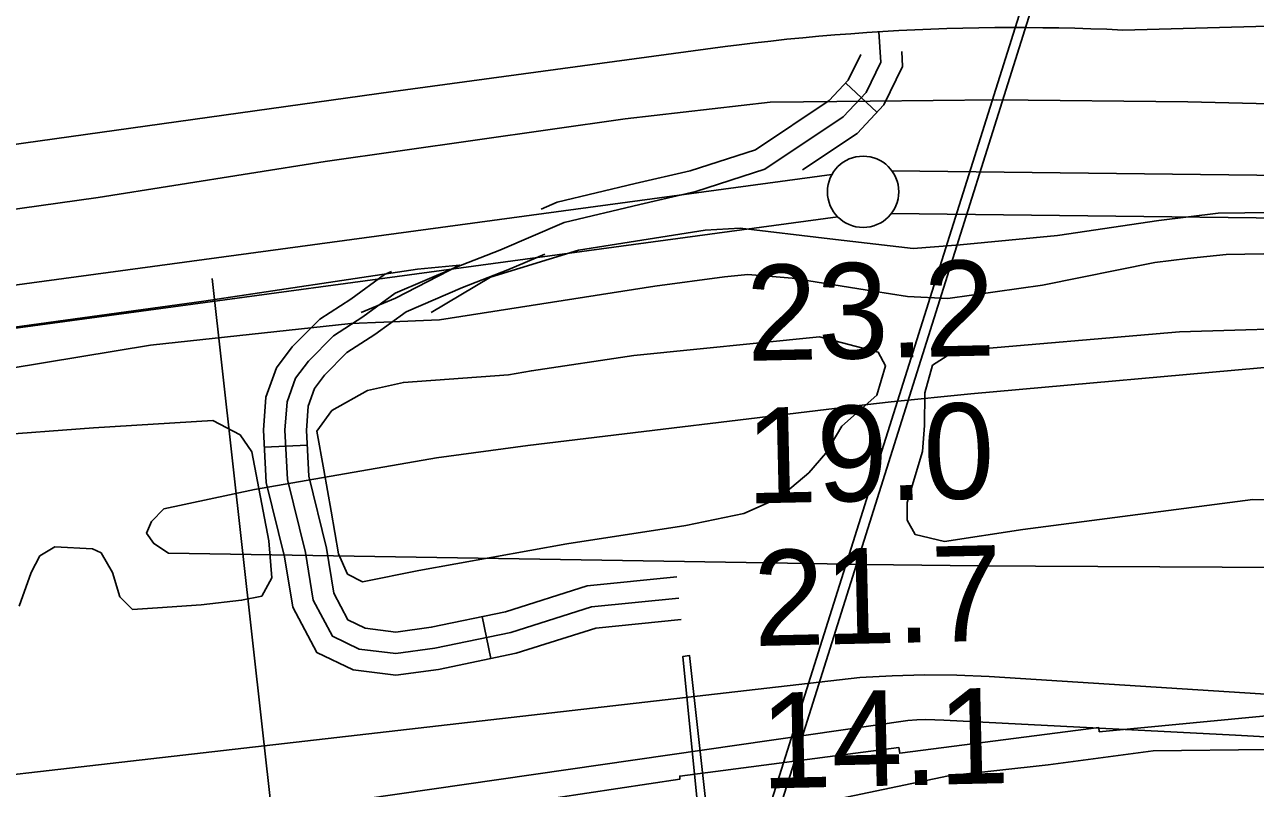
# Model space of a CAD drawing. Extents: x 3477039 to 3515015, y 546746 to 572297.
# Drawn here: x 3494355 to 3495218, y 565975 to 566511 of the extents above; entities that cross this region are included whole.
import ezdxf

# ---------------------------------------------------------------- set-up
doc = ezdxf.new("R2010")
doc.units = 0
for name, color, linetype in [('V-CHAN-DOCK', 7, 'Continuous'), ('V-FLOD-BASE', 7, 'Continuous'), ('V-LEVE-TOET', 7, 'Continuous'), ('V-RIVR-EDGE', 7, 'Continuous'), ('V-RIVR-RANG', 7, 'Continuous'), ('V-ROAD-CNTR', 7, 'Continuous'), ('V-RRAP-RVMT', 7, 'Continuous'), ('V-SITE-STRC', 7, 'Continuous'), ('V-SITE-VEGE', 7, 'Continuous'), ('V-SURV-LINE', 7, 'Continuous'), ('V-TOPO-MINR', 7, 'Continuous')]:
    doc.layers.add(name, color=color, linetype=linetype)

msp = doc.modelspace()

# ---------------------------------------------------------------- linework, layer by layer
at = {"layer": 'V-CHAN-DOCK'}
msp.add_lwpolyline([(3494842.9, 565870.33), (3494820.88, 566068.26), (3494816.2, 566067.71), (3494835.92, 565869.91), (3494438.19, 565846.13), (3494438.51, 565811.65), (3495055.91, 565847.94), (3495055, 565883.01), (3494842.9, 565870.33)], dxfattribs=at)
at = {"layer": 'V-FLOD-BASE'}
for points in [[(3494639.85, 566308.78), (3494681.29, 566333.52), (3494743.04, 566352.42), (3494831.74, 566366.43), (3494856.4, 566368), (3494919.13, 566360.49), (3494977.75, 566353.6), (3495010.63, 566356.29), (3495078.74, 566362.82), (3495149.82, 566373.44), (3495191.52, 566378.41), (3495247.27, 566379.16), (3495377.52, 566377.6), (3495546.5, 566377.51), (3495711.95, 566375.69), (3495839.26, 566372.39), (3495954.22, 566367.42), (3496006.77, 566370.88)], [(3494089.87, 566259.91), (3494159.78, 566271.12), (3494310.16, 566293.46), (3494480.49, 566316.83), (3494630.28, 566339.18), (3494659.64, 566341.9), (3494614.87, 566318.76), (3494590.75, 566308.92)]]:
    msp.add_lwpolyline(points, dxfattribs=at)
at = {"layer": 'V-LEVE-TOET'}
for points in [[(3496080.23, 566451.96), (3495886.64, 566457.52), (3495633.73, 566455.3), (3495390.19, 566451.25), (3495170.2, 566456.42), (3495035.84, 566458.01), (3494947.48, 566457.04), (3494877.4, 566456.26), (3494775.8, 566444.7), (3494565.52, 566414.59), (3494406.32, 566389.38), (3494203.09, 566360.97), (3494009.24, 566332.49), (3493874.7, 566309.45), (3493682.04, 566282.14), (3493457.66, 566250.37), (3493368.35, 566234.6), (3493294.86, 566215.21), (3493192.53, 566183.7)], [(3494244.53, 566253.28), (3494443.1, 566285.83), (3494583.45, 566301.21), (3494606.58, 566302.13), (3494645.66, 566303.68), (3494796.64, 566327.19), (3494845.39, 566333.87), (3494861.83, 566335.51), (3494892.91, 566332.93), (3494949.75, 566323.7), (3494973.78, 566320), (3495001.94, 566318.62), (3495068.31, 566328.09), (3495147.06, 566343.94), (3495169.96, 566346.7), (3495196.97, 566349.43), (3495315.51, 566351.48), (3495470.98, 566348.55), (3495664.62, 566348.86), (3495788.4, 566345.59), (3495972.6, 566341.56)]]:
    msp.add_lwpolyline(points, dxfattribs=at)
at = {"layer": 'V-RIVR-EDGE'}
msp.add_lwpolyline([(3495987.01, 565925.74), (3495880.4, 565928.46), (3495758.5, 565941.01), (3495591.25, 565951.84), (3495524.48, 565958.14), (3495416.07, 565976.17), (3495320.54, 565998.47), (3495277.67, 566005.31), (3495225.58, 566002.38), (3495145.92, 566001.35), (3495072.37, 565991.73), (3495002.5, 565983.94), (3494900.73, 565962.74), (3494814.94, 565956.83), (3494768.95, 565943.46), (3494694.83, 565951.61), (3494618.84, 565945.67), (3494578.34, 565921.87), (3494528.06, 565909.74), (3494463.14, 565920.32), (3494433.1, 565913.66), (3494362.53, 565870.94), (3494346.56, 565853.82)], dxfattribs=at)
at = {"layer": 'V-RIVR-RANG'}
msp.add_line((3494486.35, 566332.59), (3494610, 565219.44), dxfattribs=at)
at = {"layer": 'V-ROAD-CNTR'}
for p, q in [((3494952.19, 566449.18), (3494930.34, 566469.73)), ((3494552.83, 566215.89), (3494522.87, 566214.33)), ((3494675.59, 566095.57), (3494681.67, 566066.19))]:
    msp.add_line(p, q, dxfattribs=at)
for points in [[(3495902.1, 566524.51), (3495505.92, 566517.24), (3495124.7, 566506.89)], [(3495902.1, 566524.51), (3495505.92, 566517.24), (3495124.7, 566506.89)], [(3494953.69, 566505.67), (3494955.05, 566484.39), (3494944.67, 566463.08), (3494928.54, 566445.92), (3494873.75, 566409.3), (3494825.21, 566393.6), (3494786.15, 566384.57), (3494732.89, 566371.85), (3494687.89, 566352.62), (3494656.01, 566340.22), (3494614.61, 566322.35), (3494591.9, 566305.68), (3494571.24, 566292.49), (3494553.67, 566274.8), (3494544.64, 566262.78), (3494538.7, 566246.26), (3494537.27, 566226.26), (3494539.07, 566191.79), (3494551.72, 566140.46), (3494557.12, 566107.11), (3494570.49, 566081.83), (3494589.31, 566072.82), (3494614.97, 566069.66), (3494642.32, 566073.37), (3494695.65, 566084.4), (3494752.12, 566102.35), (3494813.42, 566108.57)], [(3495124.7, 566506.89), (3495113.47, 566507.38), (3495102.25, 566507.78), (3495091.02, 566508.11), (3495079.79, 566508.36), (3495068.56, 566508.53), (3495057.33, 566508.62), (3495046.1, 566508.63), (3495034.86, 566508.56), (3495023.63, 566508.41), (3495012.4, 566508.18), (3495001.17, 566507.87), (3494989.95, 566507.48), (3494978.73, 566507.01), (3494967.51, 566506.45), (3494956.29, 566505.82), (3494945.08, 566505.11), (3494933.88, 566504.32), (3494922.68, 566503.45), (3494911.49, 566502.5), (3494900.3, 566501.47), (3494889.12, 566500.37), (3494877.95, 566499.18), (3494866.79, 566497.91), (3494855.64, 566496.56), (3494845.91, 566495.32)], [(3495124.7, 566506.89), (3495113.48, 566507.38), (3495102.25, 566507.78), (3495091.02, 566508.11), (3495079.79, 566508.36), (3495068.56, 566508.53), (3495057.33, 566508.62), (3495046.1, 566508.63), (3495034.86, 566508.56), (3495023.63, 566508.41), (3495012.4, 566508.18), (3495001.17, 566507.87), (3494989.95, 566507.48), (3494978.73, 566507.01), (3494967.51, 566506.45), (3494956.29, 566505.82), (3494945.08, 566505.11), (3494933.88, 566504.32), (3494922.68, 566503.45), (3494911.49, 566502.5), (3494900.3, 566501.47), (3494889.12, 566500.37), (3494877.95, 566499.18), (3494866.79, 566497.91), (3494855.64, 566496.56), (3494845.92, 566495.32)], [(3494845.91, 566495.32), (3494613.13, 566463.86), (3494213.21, 566407.8), (3493706.01, 566333.07), (3493487.28, 566302.87)], [(3494845.91, 566495.32), (3494613.13, 566463.86), (3494213.21, 566407.8), (3493706.01, 566333.07), (3493487.28, 566302.87)], [(3494941.02, 566489.83), (3494932.18, 566471.69), (3494918.79, 566457.44), (3494867.15, 566422.93), (3494821.21, 566408.07), (3494782.72, 566399.17), (3494728.16, 566386.14), (3494716.88, 566381.32)], [(3494969.61, 566491.76), (3494970.27, 566481.39), (3494957.16, 566454.46), (3494938.3, 566434.4), (3494900.13, 566408.89)], [(3494719.46, 566349.8), (3494693.56, 566338.73), (3494661.7, 566326.34), (3494622.12, 566309.26), (3494600.38, 566293.3), (3494580.71, 566280.74), (3494565.04, 566264.96), (3494557.99, 566255.58), (3494553.51, 566243.13), (3494552.3, 566226.12), (3494553.97, 566194), (3494566.43, 566143.46), (3494571.53, 566111.94), (3494581.43, 566093.22), (3494593.58, 566087.41), (3494614.88, 566084.78), (3494639.78, 566088.17), (3494691.85, 566098.93), (3494749.06, 566117.12), (3494811.91, 566123.5)], [(3494612.02, 566337.57), (3494607.11, 566335.45), (3494583.41, 566318.06), (3494561.76, 566304.24), (3494542.3, 566284.64), (3494531.29, 566269.98), (3494523.88, 566249.39), (3494522.24, 566226.41), (3494524.16, 566189.59), (3494537.01, 566137.47), (3494542.71, 566102.27), (3494559.54, 566070.44), (3494585.05, 566058.23), (3494615.07, 566054.53), (3494644.85, 566058.58), (3494699.45, 566069.87), (3494755.19, 566087.59), (3494814.94, 566093.65)]]:
    msp.add_lwpolyline(points, dxfattribs=at)
at = {"layer": 'V-RRAP-RVMT'}
msp.add_lwpolyline([(3495266.6, 566030.01), (3495108.07, 566014.82), (3495107.72, 566017.77), (3494968.2, 565999.72), (3494967.57, 566003.83), (3494814.01, 565983.73), (3494814.17, 565981.67), (3494683.67, 565962.04), (3494682.89, 565967.18), (3494537.85, 565949.21), (3494537.56, 565952), (3494380.4, 565925.18), (3494392.75, 565847.56), (3494317.63, 565835.05)], dxfattribs=at)
at = {"layer": 'V-SITE-STRC'}
msp.add_lwpolyline([(3495045.73, 566930.94), (3495190.49, 566950.31), (3495141.16, 566800.71), (3494848.89, 565872.9), (3494855.7, 565870.9), (3495147.47, 566798.23), (3495201.26, 566958.51), (3495190.57, 566961.51), (3495187.6, 566955.2), (3495045.28, 566935.82), (3495045.73, 566930.94)], dxfattribs=at)
at = {"layer": 'V-SITE-VEGE'}
for points in [[(3495311.59, 566175.3), (3495215.74, 566177.79), (3495054.44, 566156.64), (3494999.68, 566148.23), (3494979.14, 566153.09), (3494973.33, 566163.13), (3494973.42, 566175.48), (3494984.27, 566211.27), (3494985.59, 566229.5), (3494985.76, 566252.43), (3494991.2, 566271.8), (3495006.56, 566281.68), (3495164.28, 566295.21), (3495273.11, 566298.51)], [(3494253.63, 566216.62), (3494403.1, 566227.85), (3494486.65, 566233.11), (3494505.98, 566222.97), (3494514.13, 566211.15), (3494526.01, 566148.72), (3494528.17, 566122.82), (3494521.02, 566109.94), (3494506.88, 566107.1), (3494478.63, 566103.78), (3494448.03, 566101.66), (3494430.38, 566100.62), (3494421.62, 566109.5), (3494416.46, 566126.6), (3494408.32, 566140.19), (3494402.46, 566143.17), (3494376.01, 566144.54), (3494365.38, 566138.15), (3494359.41, 566126.44), (3494351, 566102.97)]]:
    msp.add_lwpolyline(points, dxfattribs=at)
msp.add_lwpolyline([(3494693.91, 566265.08), (3494710.05, 566268.02), (3494781.88, 566278.66), (3494911.95, 566291.8), (3494953.04, 566280.91), (3494958.26, 566271.46), (3494952.22, 566250.92), (3494927.71, 566229.11), (3494916.4, 566210.14), (3494904.53, 566196.46), (3494883.82, 566178.97), (3494859.03, 566167.98), (3494818.39, 566159.47), (3494734.78, 566146.57), (3494631.13, 566127.93), (3494591.67, 566119.99), (3494581.12, 566125.37), (3494574.76, 566139.53), (3494569.69, 566169.56), (3494564.61, 566198.42), (3494559.52, 566225.51), (3494570.22, 566240.13), (3494595.02, 566254.06), (3494620.35, 566259.75)], close=True, dxfattribs=at)
at = {"layer": 'V-SURV-LINE'}
for points in [[(3493443.42, 566205.61), (3494920.72, 566405.62)], [(3494962.69, 566408.2), (3496182.85, 566393.77)], [(3494924.74, 566375.89), (3493447.44, 566175.88)], [(3496182.49, 566363.77), (3494962.33, 566378.2)]]:
    msp.add_lwpolyline(points, dxfattribs=at)
msp.add_circle((3494942.53, 566393.44), 25, dxfattribs=at)
at = {"layer": 'V-TOPO-MINR'}
for points in [[(3495237.1, 566271.47), (3495018.06, 566251.77), (3494999.45, 566250.02), (3494980.85, 566248.15), (3494962.26, 566246.11), (3494943.69, 566243.96), (3494707.63, 566215.58), (3494643.43, 566206.83), (3494515.84, 566184.61), (3494452.46, 566171.14), (3494443.63, 566162.36), (3494440.32, 566154.16), (3494445.26, 566146.82), (3494455.72, 566140.06), (3494904.08, 566132.71), (3494943.9, 566132.12), (3494983.73, 566131.62), (3495023.55, 566131.25), (3495063.38, 566130.97), (3495586.6, 566128.08)], [(3496018.47, 565990.38), (3495030.91, 566053.6), (3495008.25, 566054.55), (3494985.6, 566054.85), (3494962.96, 566054.16), (3494940.33, 566052.81), (3493766.68, 565918.31), (3493750.36, 565915.36), (3493734.05, 565912.37), (3493717.76, 565909.29), (3493701.48, 565906.17), (3492483.32, 565669.56)], [(3496192.91, 565942.6), (3495637.84, 565984.62), (3495529.35, 565992.45), (3495420.83, 565999.77), (3495312.26, 566006.33), (3495203.66, 566012.39), (3494999.04, 566023.08), (3494992.72, 566023.29), (3494986.41, 566023.32), (3494980.1, 566023.09), (3494973.8, 566022.7), (3494115.13, 565898.82), (3494041.32, 565886.24), (3493967.63, 565873.02), (3493894.01, 565859.36), (3493797.04, 565840.93), (3493772, 565835.99), (3493747.01, 565830.82), (3493722.09, 565825.3), (3493697.23, 565819.55), (3492747.25, 565579.21)]]:
    msp.add_lwpolyline(points, dxfattribs=at)

# ---------------------------------------------------------------- texts
at = {"layer": 'V-RIVR-RANG'}
for s, p in [('23.2', (3494861.34, 566274.85)), ('19.0', (3494860.93, 566174.82)), ('21.7', (3494866.32, 566074.91)), ('14.1', (3494871.18, 565975))]:
    msp.add_text(s, height=67, rotation=1.28833, dxfattribs=at).set_placement(p)

doc.saveas('drawing.dxf')
